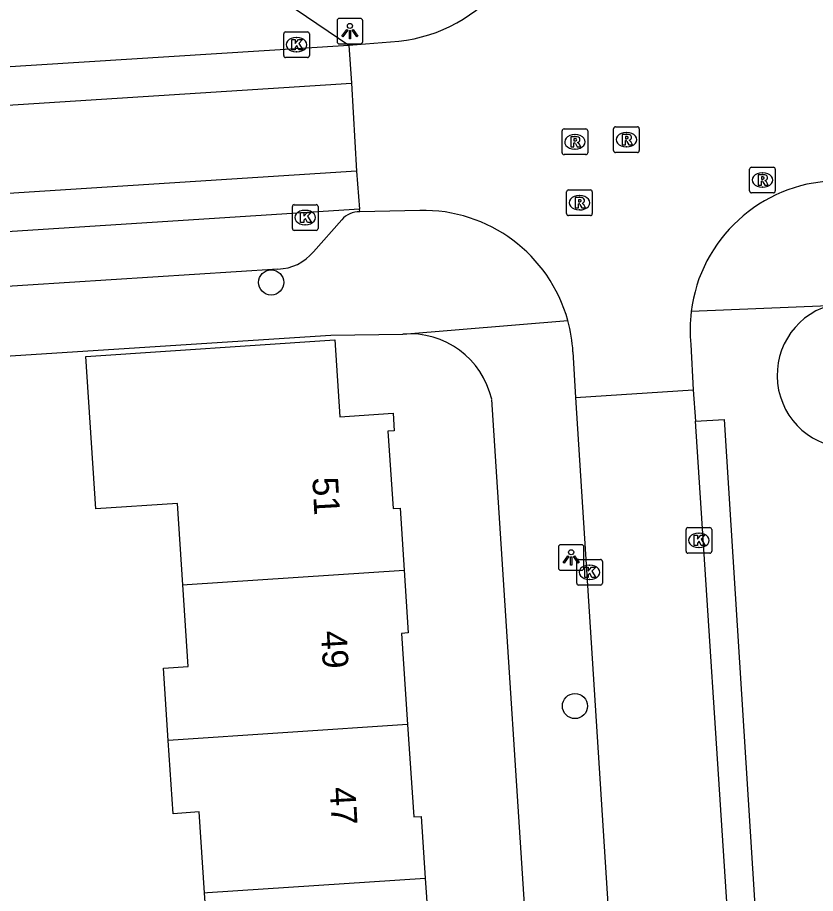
# Model space of a CAD drawing. Extents: x 159689 to 160786, y 387323 to 388339.
# Drawn here: x 160647.37 to 160678.45, y 388005.13 to 388039.25 of the extents above; entities that cross this region are included whole.
import ezdxf

# ---------------------------------------------------------------- set-up
doc = ezdxf.new("R2010")
doc.units = 0
for name, color, linetype in [('IMGEO_Boom', 7, 'Continuous'), ('IMGEO_Kolk', 7, 'Continuous'), ('IMGEO_Lichtpunt', 7, 'Continuous'), ('IMGEO_Pand', 7, 'Continuous'), ('IMGEO_Pand_nummerreeks', 7, 'Continuous'), ('IMGEO_Rijbaan_lokaal_gesloten', 7, 'Continuous'), ('IMGEO_Rijbaan_lokaal_open', 7, 'Continuous'), ('IMGEO_Rioolput', 7, 'Continuous'), ('IMGEO_Voetpad_open', 7, 'Continuous')]:
    doc.layers.add(name, color=color, linetype=linetype)

msp = doc.modelspace()

# ---------------------------------------------------------------- linework, layer by layer
at = {"layer": 'IMGEO_Boom'}
for centre in [(160657.251, 388028.933), (160669.08, 388012.433)]:
    msp.add_circle(centre, 0.489, dxfattribs=at)
at = {"layer": 'IMGEO_Kolk'}
for p, q in [((160657.738, 388037.767), (160657.738, 388038.619)), ((160657.813, 388038.693), (160658.665, 388038.693)), ((160658.739, 388038.619), (160658.739, 388037.767)), ((160658.226, 388038.473), (160658.251, 388038.473)), ((160658.249, 388037.913), (160658.224, 388037.913)), ((160658.665, 388037.693), (160657.813, 388037.693)), ((160658.077, 388031.036), (160658.077, 388031.888)), ((160658.152, 388031.962), (160659.004, 388031.962)), ((160658.565, 388031.742), (160658.59, 388031.742)), ((160659.078, 388031.888), (160659.078, 388031.036)), ((160658.588, 388031.182), (160658.563, 388031.182)), ((160659.004, 388030.962), (160658.152, 388030.962)), ((160673.405, 388018.461), (160673.405, 388019.313)), ((160673.48, 388019.387), (160674.332, 388019.387)), ((160673.893, 388019.167), (160673.918, 388019.167)), ((160674.406, 388019.313), (160674.406, 388018.461)), ((160674.332, 388018.387), (160673.48, 388018.387)), ((160673.916, 388018.607), (160673.891, 388018.607)), ((160669.15, 388017.218), (160669.15, 388018.07)), ((160669.225, 388018.144), (160670.077, 388018.144)), ((160670.151, 388018.07), (160670.151, 388017.218)), ((160669.638, 388017.924), (160669.663, 388017.924)), ((160669.661, 388017.364), (160669.636, 388017.364)), ((160670.077, 388017.144), (160669.225, 388017.144))]:
    msp.add_line(p, q, dxfattribs=at)
for points in [[(160657.738, 388037.767), (160657.738, 388038.619)], [(160657.813, 388038.693), (160658.665, 388038.693)], [(160658.739, 388038.619), (160658.739, 388037.767)], [(160658.059, 388038.393), (160658.182, 388038.393), (160658.182, 388038.242), (160658.312, 388038.393), (160658.476, 388038.393), (160658.33, 388038.242), (160658.483, 388037.993), (160658.331, 388037.993), (160658.246, 388038.157), (160658.182, 388038.09), (160658.182, 388037.993), (160658.059, 388037.993), (160658.059, 388038.393)], [(160658.665, 388037.693), (160657.813, 388037.693)], [(160658.077, 388031.036), (160658.077, 388031.888)], [(160658.152, 388031.962), (160659.004, 388031.962)], [(160659.078, 388031.888), (160659.078, 388031.036)], [(160658.398, 388031.662), (160658.521, 388031.662), (160658.521, 388031.511), (160658.651, 388031.662), (160658.815, 388031.662), (160658.669, 388031.511), (160658.822, 388031.262), (160658.67, 388031.262), (160658.585, 388031.426), (160658.521, 388031.359), (160658.521, 388031.262), (160658.398, 388031.262), (160658.398, 388031.662)], [(160659.004, 388030.962), (160658.152, 388030.962)], [(160673.405, 388018.461), (160673.405, 388019.313)], [(160673.48, 388019.387), (160674.332, 388019.387)], [(160673.726, 388019.087), (160673.849, 388019.087), (160673.849, 388018.936), (160673.979, 388019.087), (160674.143, 388019.087), (160673.997, 388018.936), (160674.15, 388018.687), (160673.998, 388018.687), (160673.913, 388018.851), (160673.849, 388018.784), (160673.849, 388018.687), (160673.726, 388018.687), (160673.726, 388019.087)], [(160674.406, 388019.313), (160674.406, 388018.461)], [(160674.332, 388018.387), (160673.48, 388018.387)], [(160669.15, 388017.218), (160669.15, 388018.07)], [(160669.225, 388018.144), (160670.077, 388018.144)], [(160670.151, 388018.07), (160670.151, 388017.218)], [(160669.471, 388017.844), (160669.594, 388017.844), (160669.594, 388017.693), (160669.724, 388017.844), (160669.888, 388017.844), (160669.742, 388017.693), (160669.895, 388017.444), (160669.743, 388017.444), (160669.658, 388017.608), (160669.594, 388017.541), (160669.594, 388017.444), (160669.471, 388017.444), (160669.471, 388017.844)], [(160670.077, 388017.144), (160669.225, 388017.144)]]:
    msp.add_lwpolyline(points, dxfattribs=at)
for centre, start, end in [((160657.815, 388038.617), 91.552, 178.448), ((160657.815, 388038.617), 91.552, 178.448), ((160658.663, 388038.617), 1.552, 88.448), ((160658.663, 388038.617), 1.552, 88.448), ((160657.815, 388037.769), 181.552, 268.448), ((160657.815, 388037.769), 181.552, 268.448), ((160658.663, 388037.769), 271.552, 358.448), ((160658.663, 388037.769), 271.552, 358.448), ((160658.154, 388031.886), 91.552, 178.448), ((160658.154, 388031.886), 91.552, 178.448), ((160659.002, 388031.886), 1.552, 88.448), ((160659.002, 388031.886), 1.552, 88.448), ((160658.154, 388031.038), 181.552, 268.448), ((160658.154, 388031.038), 181.552, 268.448), ((160659.002, 388031.038), 271.552, 358.448), ((160659.002, 388031.038), 271.552, 358.448), ((160673.482, 388019.311), 91.552, 178.448), ((160673.482, 388019.311), 91.552, 178.448), ((160674.33, 388019.311), 1.552, 88.448), ((160674.33, 388019.311), 1.552, 88.448), ((160673.482, 388018.463), 181.552, 268.448), ((160673.482, 388018.463), 181.552, 268.448), ((160674.33, 388018.463), 271.552, 358.448), ((160674.33, 388018.463), 271.552, 358.448), ((160669.227, 388018.068), 91.552, 178.448), ((160669.227, 388018.068), 91.552, 178.448), ((160670.075, 388018.068), 1.552, 88.448), ((160670.075, 388018.068), 1.552, 88.448), ((160669.227, 388017.22), 181.552, 268.448), ((160669.227, 388017.22), 181.552, 268.448), ((160670.075, 388017.22), 271.552, 358.448), ((160670.075, 388017.22), 271.552, 358.448)]:
    msp.add_arc(centre, 0.0765, start, end, dxfattribs=at)
for centre, major_axis, ratio, start_param, end_param in [((160658.225, 388038.193), (-0.387, 0.002), 0.722429, 4.712389, 7.853982), ((160658.25, 388038.193), (-0.39, 0.002), 0.717154, 1.570796, 4.712389), ((160658.564, 388031.462), (-0.387, 0.002), 0.722429, 4.712389, 7.853982), ((160658.589, 388031.462), (-0.39, 0.002), 0.717154, 1.570796, 4.712389), ((160673.892, 388018.887), (-0.387, 0.002), 0.722429, 4.712389, 7.853982), ((160673.917, 388018.887), (-0.39, 0.002), 0.717154, 1.570796, 4.712389), ((160669.637, 388017.644), (-0.387, 0.002), 0.722429, 4.712389, 7.853982), ((160669.662, 388017.644), (-0.39, 0.002), 0.717154, 1.570796, 4.712389)]:
    msp.add_ellipse(centre, major_axis=major_axis, ratio=ratio, start_param=start_param, end_param=end_param, dxfattribs=at)
at = {"layer": 'IMGEO_Lichtpunt'}
for p, q in [((160660.721, 388039.22), (160659.913, 388039.22)), ((160660.721, 388039.22), (160659.913, 388039.22)), ((160659.819, 388039.125), (160659.819, 388038.318)), ((160659.819, 388039.125), (160659.819, 388038.318)), ((160660.815, 388038.318), (160660.815, 388039.125)), ((160660.815, 388038.318), (160660.815, 388039.125)), ((160659.913, 388038.224), (160660.721, 388038.224)), ((160659.913, 388038.224), (160660.721, 388038.224)), ((160668.435, 388018.624), (160668.435, 388017.817)), ((160668.435, 388018.624), (160668.435, 388017.817)), ((160669.337, 388018.719), (160668.529, 388018.719)), ((160669.337, 388018.719), (160668.529, 388018.719)), ((160669.431, 388017.817), (160669.431, 388018.624)), ((160669.431, 388017.817), (160669.431, 388018.624)), ((160668.529, 388017.723), (160669.337, 388017.723)), ((160668.529, 388017.723), (160669.337, 388017.723))]:
    msp.add_line(p, q, dxfattribs=at)
for points in [[(160660.193, 388038.789), (160660.232, 388038.761), (160660.044, 388038.499), (160660.006, 388038.526), (160660.193, 388038.789)], [(160660.295, 388038.741), (160660.342, 388038.741), (160660.342, 388038.419), (160660.295, 388038.419), (160660.295, 388038.741)], [(160660.405, 388038.761), (160660.443, 388038.788), (160660.63, 388038.526), (160660.591, 388038.498), (160660.405, 388038.761)], [(160668.809, 388018.288), (160668.848, 388018.26), (160668.66, 388017.998), (160668.622, 388018.025), (160668.809, 388018.288)], [(160668.911, 388018.24), (160668.958, 388018.24), (160668.958, 388017.918), (160668.911, 388017.918), (160668.911, 388018.24)], [(160669.021, 388018.26), (160669.059, 388018.287), (160669.246, 388018.025), (160669.207, 388017.997), (160669.021, 388018.26)]]:
    msp.add_lwpolyline(points, dxfattribs=at)
for centre in [(160660.318, 388038.923), (160668.934, 388018.422)]:
    msp.add_circle(centre, 0.0994, dxfattribs=at)
for centre, start, end in [((160659.913, 388039.125), 90, 180), ((160659.913, 388039.125), 90, 180), ((160660.721, 388039.125), 0, 90), ((160660.721, 388039.125), 0, 90), ((160659.913, 388038.318), 180, 270), ((160659.913, 388038.318), 180, 270), ((160660.721, 388038.318), 270, 0), ((160660.721, 388038.318), 270, 360), ((160668.529, 388018.624), 90, 180), ((160668.529, 388018.624), 90, 180), ((160669.337, 388018.624), 0, 90), ((160669.337, 388018.624), 0, 90), ((160668.529, 388017.817), 180, 270), ((160668.529, 388017.817), 180, 270), ((160669.337, 388017.817), 270, 0), ((160669.337, 388017.817), 270, 360)]:
    msp.add_arc(centre, 0.0946, start, end, dxfattribs=at)
at = {"layer": 'IMGEO_Pand'}
for points in [[(160653.814, 388017.152), (160653.604, 388020.327), (160650.43, 388020.117), (160650.037, 388026.049), (160659.73, 388026.692), (160659.929, 388023.705), (160661.998, 388023.842), (160662.044, 388023.151), (160661.799, 388023.135), (160661.999, 388020.127), (160662.269, 388020.145), (160662.43, 388017.725)], [(160653.814, 388017.152), (160653.98, 388017.163), (160662.43, 388017.725)], [(160662.43, 388017.725), (160662.592, 388015.28), (160662.328, 388015.263), (160662.564, 388011.71)], [(160653.241, 388011.09), (160653.054, 388013.912), (160654.025, 388013.977), (160653.814, 388017.152)], [(160662.564, 388011.71), (160653.241, 388011.09)], [(160662.564, 388011.71), (160662.802, 388008.117), (160663.094, 388008.136), (160663.254, 388005.732)], [(160654.656, 388005.16), (160654.447, 388008.308), (160653.43, 388008.24), (160653.241, 388011.09)], [(160654.656, 388005.16), (160654.766, 388005.167), (160663.254, 388005.732)], [(160663.254, 388005.732), (160663.413, 388003.329), (160663.083, 388003.307), (160663.303, 388000), (160663.323, 387999.695)], [(160654.057, 387999.089), (160653.996, 388000), (160653.873, 388001.857), (160654.871, 388001.923), (160654.656, 388005.16)]]:
    msp.add_lwpolyline(points, dxfattribs=at)
at = {"layer": 'IMGEO_Rijbaan_lokaal_gesloten'}
for points in [[(160562.559, 388032.027), (160660.276, 388038.169)], [(160561.815, 388030.385), (160660.373, 388036.692)], [(160660.58, 388033.267), (160562.062, 388026.945)], [(160660.697, 388031.79), (160562.171, 388025.446)]]:
    msp.add_lwpolyline(points, dxfattribs=at)
at = {"layer": 'IMGEO_Rijbaan_lokaal_open'}
for points in [[(160660.276, 388038.169), (160662.222, 388038.332)], [(160660.276, 388038.169), (160660.373, 388036.692)], [(160660.373, 388036.692), (160660.58, 388033.267)], [(160660.58, 388033.267), (160660.697, 388031.79)], [(160660.705, 388031.686), (160660.697, 388031.79)], [(160663.04, 388031.739), (160660.705, 388031.686)], [(160669.004, 388026.23), (160669.102, 388024.452)], [(160673.589, 388026.511), (160673.689, 388024.754)], [(160669.102, 388024.452), (160673.689, 388024.754)], [(160673.689, 388024.754), (160673.781, 388023.528)], [(160669.102, 388024.452), (160672.297, 387974.434), (160672.334, 387973.554)], [(160675.086, 388003.403), (160673.781, 388023.528)]]:
    msp.add_lwpolyline(points, dxfattribs=at)
for centre, radius, start, end in [((160661.596, 388044.252), 5.953, 276.0322, 7.6752), ((160679.375, 388027.079), 5.814, 92.1429, 172.9191), ((160663.168, 388025.895), 5.845, 15.3761, 91.254), ((160679.394, 388027.077), 5.832, 172.9169, 185.5672), ((160663.16, 388025.892), 5.854, 3.31, 15.3851)]:
    msp.add_arc(centre, radius, start, end, dxfattribs=at)
at = {"layer": 'IMGEO_Rioolput'}
for p, q in [((160668.58, 388033.984), (160668.58, 388034.836)), ((160668.655, 388034.91), (160669.507, 388034.91)), ((160669.581, 388034.836), (160669.581, 388033.984)), ((160670.585, 388034.068), (160670.585, 388034.92)), ((160670.66, 388034.994), (160671.512, 388034.994)), ((160671.073, 388034.774), (160671.098, 388034.774)), ((160671.586, 388034.92), (160671.586, 388034.068)), ((160669.068, 388034.69), (160669.093, 388034.69)), ((160669.091, 388034.13), (160669.066, 388034.13)), ((160671.096, 388034.214), (160671.071, 388034.214)), ((160669.507, 388033.91), (160668.655, 388033.91)), ((160671.512, 388033.994), (160670.66, 388033.994)), ((160675.955, 388033.422), (160676.807, 388033.422)), ((160675.88, 388032.496), (160675.88, 388033.348)), ((160676.368, 388033.202), (160676.393, 388033.202)), ((160676.881, 388033.348), (160676.881, 388032.496)), ((160668.755, 388031.612), (160668.755, 388032.464)), ((160668.83, 388032.538), (160669.682, 388032.538)), ((160669.756, 388032.464), (160669.756, 388031.612)), ((160676.807, 388032.422), (160675.955, 388032.422)), ((160676.391, 388032.642), (160676.366, 388032.642)), ((160669.243, 388032.318), (160669.268, 388032.318)), ((160669.266, 388031.758), (160669.241, 388031.758)), ((160669.682, 388031.538), (160668.83, 388031.538))]:
    msp.add_line(p, q, dxfattribs=at)
for points in [[(160668.58, 388033.984), (160668.58, 388034.836)], [(160668.655, 388034.91), (160669.507, 388034.91)], [(160669.581, 388034.836), (160669.581, 388033.984)], [(160670.585, 388034.068), (160670.585, 388034.92)], [(160670.66, 388034.994), (160671.512, 388034.994)], [(160671.586, 388034.92), (160671.586, 388034.068)], [(160669.169, 388034.608), (160668.917, 388034.61), (160668.917, 388034.21)], [(160669.095, 388034.529), (160669.041, 388034.529), (160669.041, 388034.448)], [(160669.041, 388034.448), (160669.093, 388034.448)], [(160671.174, 388034.692), (160670.922, 388034.694), (160670.922, 388034.294)], [(160670.922, 388034.294), (160671.046, 388034.294), (160671.046, 388034.456), (160671.057, 388034.456)], [(160671.1, 388034.613), (160671.046, 388034.613), (160671.046, 388034.532)], [(160671.046, 388034.532), (160671.098, 388034.532)], [(160671.104, 388034.427), (160671.175, 388034.294), (160671.315, 388034.294), (160671.25, 388034.42)], [(160668.917, 388034.21), (160669.041, 388034.21), (160669.041, 388034.372), (160669.052, 388034.372)], [(160669.099, 388034.343), (160669.17, 388034.21), (160669.31, 388034.21), (160669.245, 388034.336)], [(160669.507, 388033.91), (160668.655, 388033.91)], [(160671.512, 388033.994), (160670.66, 388033.994)], [(160675.955, 388033.422), (160676.807, 388033.422)], [(160675.88, 388032.496), (160675.88, 388033.348)], [(160676.469, 388033.12), (160676.217, 388033.122), (160676.217, 388032.722)], [(160676.881, 388033.348), (160676.881, 388032.496)], [(160676.217, 388032.722), (160676.341, 388032.722), (160676.341, 388032.884), (160676.352, 388032.884)], [(160676.395, 388033.041), (160676.341, 388033.041), (160676.341, 388032.96)], [(160676.341, 388032.96), (160676.393, 388032.96)], [(160676.399, 388032.855), (160676.47, 388032.722), (160676.61, 388032.722), (160676.545, 388032.848)], [(160668.755, 388031.612), (160668.755, 388032.464)], [(160668.83, 388032.538), (160669.682, 388032.538)], [(160669.756, 388032.464), (160669.756, 388031.612)], [(160676.807, 388032.422), (160675.955, 388032.422)], [(160669.344, 388032.236), (160669.092, 388032.238), (160669.092, 388031.838)], [(160669.27, 388032.157), (160669.216, 388032.157), (160669.216, 388032.076)], [(160669.216, 388032.076), (160669.268, 388032.076)], [(160669.092, 388031.838), (160669.216, 388031.838), (160669.216, 388032), (160669.227, 388032)], [(160669.274, 388031.971), (160669.345, 388031.838), (160669.485, 388031.838), (160669.42, 388031.964)], [(160669.682, 388031.538), (160668.83, 388031.538)]]:
    msp.add_lwpolyline(points, dxfattribs=at)
for centre, radius, start, end in [((160668.657, 388034.834), 0.0765, 91.552, 178.448), ((160668.657, 388034.834), 0.0765, 91.552, 178.448), ((160669.505, 388034.834), 0.0765, 1.552, 88.448), ((160669.505, 388034.834), 0.0765, 1.552, 88.448), ((160670.662, 388034.918), 0.0765, 91.552, 178.448), ((160670.662, 388034.918), 0.0765, 91.552, 178.448), ((160671.51, 388034.918), 0.0765, 1.552, 88.448), ((160671.51, 388034.918), 0.0765, 1.552, 88.448), ((160669.077, 388034.637), 0.19, 274.7715, 282.9687), ((160669.101, 388034.433), 0.0964, 77.0061, 93.1865), ((160669.115, 388034.49), 0.0378, 276.6634, 79.6772), ((160669.168, 388034.498), 0.109, 350.3612, 89.416), ((160669.166, 388034.498), 0.112, 277.5842, 350.9817), ((160671.056, 388034.403), 0.0533, 26.0293, 88.6989), ((160671.082, 388034.721), 0.19, 274.7715, 282.9687), ((160671.106, 388034.517), 0.0964, 77.0061, 93.1865), ((160671.12, 388034.574), 0.0378, 276.6634, 79.6772), ((160671.173, 388034.582), 0.109, 350.3612, 89.416), ((160671.171, 388034.582), 0.112, 277.5842, 350.9817), ((160671.155, 388034.367), 0.108, 29.5134, 73.7905), ((160669.051, 388034.319), 0.0533, 26.0293, 88.6989), ((160669.15, 388034.283), 0.108, 29.5134, 73.7905), ((160668.657, 388033.986), 0.0765, 181.552, 268.448), ((160668.657, 388033.986), 0.0765, 181.552, 268.448), ((160669.505, 388033.986), 0.0765, 271.552, 358.448), ((160669.505, 388033.986), 0.0765, 271.552, 358.448), ((160670.662, 388034.07), 0.0765, 181.552, 268.448), ((160670.662, 388034.07), 0.0765, 181.552, 268.448), ((160671.51, 388034.07), 0.0765, 271.552, 358.448), ((160671.51, 388034.07), 0.0765, 271.552, 358.448), ((160675.957, 388033.346), 0.0765, 91.552, 178.448), ((160675.957, 388033.346), 0.0765, 91.552, 178.448), ((160676.805, 388033.346), 0.0765, 1.552, 88.448), ((160676.805, 388033.346), 0.0765, 1.552, 88.448), ((160676.468, 388033.01), 0.109, 350.3612, 89.416), ((160676.351, 388032.831), 0.0533, 26.0293, 88.6989), ((160676.377, 388033.149), 0.19, 274.7715, 282.9687), ((160676.401, 388032.945), 0.0964, 77.0061, 93.1865), ((160676.415, 388033.002), 0.0378, 276.6634, 79.6772), ((160676.466, 388033.01), 0.112, 277.5842, 350.9817), ((160676.45, 388032.795), 0.108, 29.5134, 73.7905), ((160668.832, 388032.462), 0.0765, 91.552, 178.448), ((160668.832, 388032.462), 0.0765, 91.552, 178.448), ((160669.68, 388032.462), 0.0765, 1.552, 88.448), ((160669.68, 388032.462), 0.0765, 1.552, 88.448), ((160675.957, 388032.498), 0.0765, 181.552, 268.448), ((160675.957, 388032.498), 0.0765, 181.552, 268.448), ((160676.805, 388032.498), 0.0765, 271.552, 358.448), ((160676.805, 388032.498), 0.0765, 271.552, 358.448), ((160669.252, 388032.265), 0.19, 274.7715, 282.9687), ((160669.276, 388032.061), 0.0964, 77.0061, 93.1865), ((160669.29, 388032.118), 0.0378, 276.6634, 79.6772), ((160669.343, 388032.126), 0.109, 350.3612, 89.416), ((160669.341, 388032.126), 0.112, 277.5842, 350.9817), ((160669.226, 388031.947), 0.0533, 26.0293, 88.6989), ((160669.325, 388031.911), 0.108, 29.5134, 73.7905), ((160668.832, 388031.614), 0.0765, 181.552, 268.448), ((160668.832, 388031.614), 0.0765, 181.552, 268.448), ((160669.68, 388031.614), 0.0765, 271.552, 358.448), ((160669.68, 388031.614), 0.0765, 271.552, 358.448)]:
    msp.add_arc(centre, radius, start, end, dxfattribs=at)
for centre, major_axis, ratio, start_param, end_param in [((160671.072, 388034.494), (-0.387, 0.002), 0.722429, 4.712389, 7.853982), ((160671.097, 388034.494), (-0.39, 0.002), 0.717154, 1.570796, 4.712389), ((160669.067, 388034.41), (-0.387, 0.002), 0.722429, 4.712389, 7.853982), ((160669.092, 388034.41), (-0.39, 0.002), 0.717154, 1.570796, 4.712389), ((160676.367, 388032.922), (-0.387, 0.002), 0.722429, 4.712389, 7.853982), ((160676.392, 388032.922), (-0.39, 0.002), 0.717154, 1.570796, 4.712389), ((160669.242, 388032.038), (-0.387, 0.002), 0.722429, 4.712389, 7.853982), ((160669.267, 388032.038), (-0.39, 0.002), 0.717154, 1.570796, 4.712389)]:
    msp.add_ellipse(centre, major_axis=major_axis, ratio=ratio, start_param=start_param, end_param=end_param, dxfattribs=at)
at = {"layer": 'IMGEO_Voetpad_open'}
for points in [[(160658.224, 388039.559), (160660.276, 388038.169)], [(160658.897, 388030.128), (160659.999, 388031.375)], [(160644.516, 388028.628), (160657.513, 388029.457)], [(160678.96, 388028.028), (160673.606, 388027.796)], [(160662.384, 388026.924), (160668.804, 388027.445)], [(160639.642, 388025.589), (160659.571, 388026.875), (160662.384, 388026.924)], [(160669.086, 387974.207), (160665.839, 388024.38)], [(160673.781, 388023.528), (160674.892, 388023.594), (160676.157, 388003.427), (160675.086, 388003.403)]]:
    msp.add_lwpolyline(points, dxfattribs=at)
for centre, radius, start, end in [((160660.698, 388030.745), 0.941, 89.5667, 137.9813), ((160657.485, 388031.277), 1.821, 270.8776, 320.853), ((160679.79, 388025.316), 2.836, 107.014, 276.2784), ((160662.629, 388023.639), 3.295, 13.0061, 94.2636)]:
    msp.add_arc(centre, radius, start, end, dxfattribs=at)

# ---------------------------------------------------------------- texts
at = {"layer": 'IMGEO_Pand_nummerreeks'}
for s, rotation, p in [('51', 273.2141, (160658.853, 388021.326)), ('49', 273.2123, (160659.189, 388015.35)), ('47', 273.2123, (160659.531, 388009.26))]:
    msp.add_text(s, height=1, rotation=rotation, dxfattribs=at).set_placement(p)

doc.saveas('drawing.dxf')
